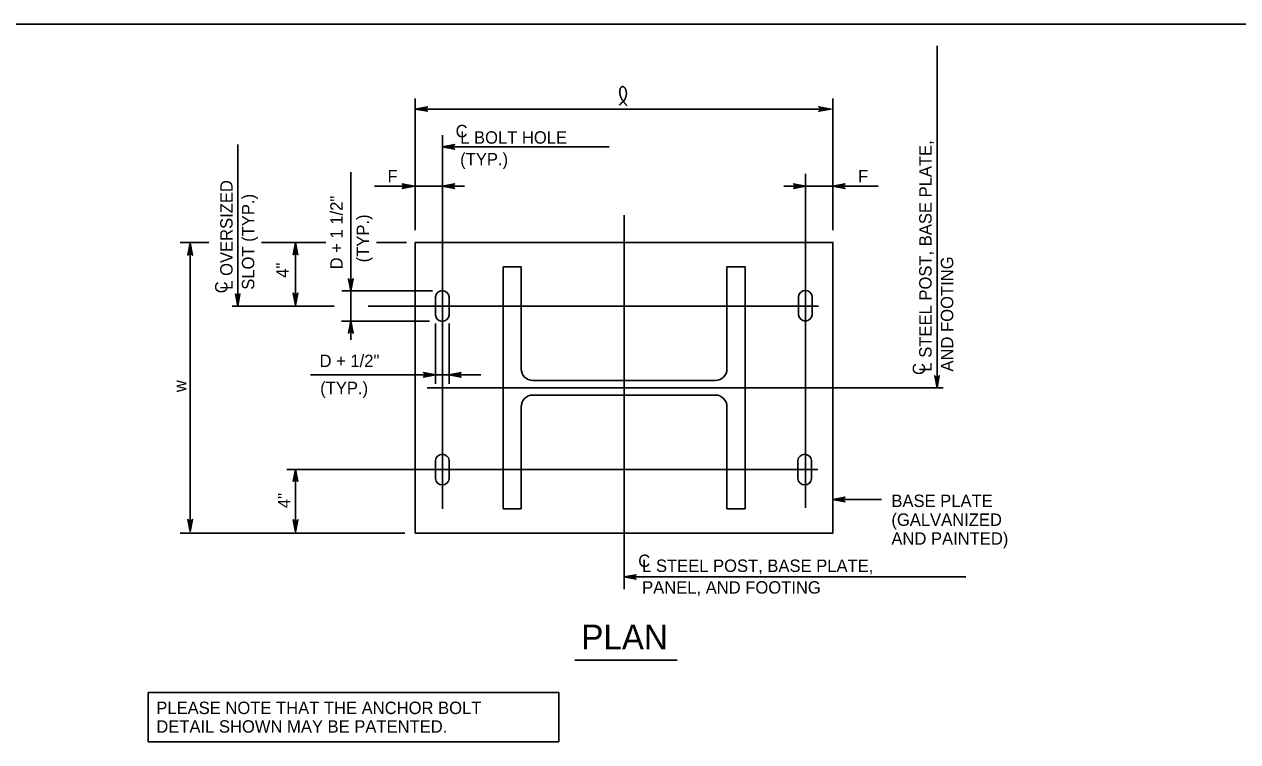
# Model space of a CAD drawing. Extents: x 3475 to 6558, y -3780 to 1166.
# Drawn here: x 3829.4 to 4130.2, y -809.1 to -631.3 of the extents above; entities that cross this region are included whole.
import ezdxf

# ---------------------------------------------------------------- set-up
doc = ezdxf.new("R2010")
doc.units = 0
doc.layers.add('1', color=7, linetype='Continuous')
doc.layers.add('2', color=7, linetype='Continuous')

msp = doc.modelspace()

# ---------------------------------------------------------------- linework, layer by layer
at = {"layer": '1'}
for p, q in [((4055.67, -721.37), (4055.67, -636.66)), ((3926.35, -682.32), (3926.35, -649.71)), ((3926.35, -652.31), (4029.35, -652.31)), ((4029.85, -682.32), (4029.85, -649.71)), ((3882.32, -701.12), (3882.32, -661.11)), ((3933.1, -751.36), (3933.1, -658.79)), ((3933.1, -661.68), (3974.4, -661.68)), ((3910.35, -697.33), (3910.35, -667.92)), ((4023.1, -751.07), (4023.1, -668.38)), ((3916.27, -671.41), (3926.1, -671.41)), ((3926.1, -671.41), (3932.84, -671.41)), ((3932.84, -671.41), (3938.5, -671.41)), ((4023.1, -671.41), (4017.69, -671.41)), ((4029.84, -671.41), (4023.1, -671.41)), ((4041.09, -671.41), (4029.84, -671.41)), ((3978.1, -678.62), (3978.1, -771.27)), ((3875.18, -685.37), (3868.03, -685.37)), ((3870.52, -756.96), (3870.52, -685.57)), ((3904.15, -685.37), (3888.22, -685.37)), ((3896.67, -700.9), (3896.67, -685.4)), ((3924.13, -685.37), (3916.72, -685.37)), ((3948.1, -751.37), (3948.1, -691.37)), ((3948.1, -691.37), (3952.6, -691.37)), ((3952.6, -716.69), (3952.6, -691.37)), ((4003.6, -691.37), (4008.1, -691.37)), ((4003.6, -716.69), (4003.6, -691.37)), ((4008.1, -751.37), (4008.1, -691.37)), ((3930.6, -697.33), (3908.12, -697.33)), ((3910.35, -704.89), (3910.35, -697.33)), ((3931.33, -698.85), (3931.33, -703.35)), ((3934.71, -703.35), (3934.71, -698.85)), ((4021.34, -703.28), (4021.34, -698.78)), ((4024.72, -698.78), (4024.72, -703.28)), ((3880.95, -701.12), (3906.22, -701.12)), ((3914.69, -701.12), (4026.3, -701.12)), ((3929.85, -704.89), (3908.07, -704.89)), ((3910.35, -709.49), (3910.35, -704.89)), ((3931.33, -705.45), (3931.33, -720.36)), ((3934.71, -705.45), (3934.71, -720.42)), ((3900.37, -718.14), (3931.36, -718.14)), ((3931.36, -718.14), (3934.71, -718.14)), ((3934.71, -718.14), (3942.62, -718.14)), ((4057.17, -721.37), (3929.31, -721.37)), ((3955.48, -719.57), (4000.72, -719.57)), ((3955.48, -723.17), (4000.72, -723.17)), ((3952.6, -751.37), (3952.6, -726.05)), ((4003.6, -751.37), (4003.6, -726.05)), ((3931.33, -743.87), (3931.33, -739.37)), ((3934.71, -739.37), (3934.71, -743.87)), ((4021.19, -739.37), (4021.19, -743.87)), ((4024.56, -743.87), (4024.56, -739.37)), ((3894.47, -741.62), (4026.09, -741.62)), ((3896.67, -757.07), (3896.67, -741.57)), ((3948.1, -751.37), (3952.6, -751.37)), ((4003.6, -751.37), (4008.1, -751.37)), ((4029.85, -749.06), (4041.92, -749.06)), ((3923.79, -757.37), (3868.03, -757.37)), ((3978.1, -768.23), (4062.8, -768.23)), ((3965.87, -788.85), (3991.26, -788.85))]:
    msp.add_line(p, q, dxfattribs=at)
for points in [[(3926.35, -652.31), (3929.33, -651.75), (3929.1, -651.91), (3928.98, -652.11), (3928.95, -652.31), (3928.98, -652.51), (3929.1, -652.71), (3929.33, -652.87), (3926.35, -652.31), (3929.1, -652.71), (3928.98, -652.51), (3926.35, -652.31), (3928.95, -652.31), (3928.98, -652.11), (3926.35, -652.31), (3929.1, -651.91)], [(4029.35, -652.31), (4026.36, -652.87), (4026.59, -652.71), (4026.71, -652.51), (4026.75, -652.31), (4026.71, -652.11), (4026.59, -651.91), (4026.36, -651.75), (4029.35, -652.31), (4026.59, -651.91), (4026.71, -652.11), (4029.35, -652.31), (4026.75, -652.31), (4026.71, -652.51), (4029.35, -652.31), (4026.59, -652.71)], [(3933.1, -661.68), (3936.08, -661.12), (3935.85, -661.28), (3935.73, -661.48), (3935.7, -661.68), (3935.73, -661.88), (3935.85, -662.08), (3936.08, -662.24), (3933.1, -661.68), (3935.85, -662.08), (3935.73, -661.88), (3933.1, -661.68), (3935.7, -661.68), (3935.73, -661.48), (3933.1, -661.68), (3935.85, -661.28)], [(3926.1, -671.41), (3923.11, -671.97), (3923.34, -671.81), (3923.46, -671.61), (3923.5, -671.41), (3923.46, -671.21), (3923.34, -671.01), (3923.11, -670.85), (3926.1, -671.41), (3923.34, -671.01), (3923.46, -671.21), (3926.1, -671.41), (3923.5, -671.41), (3923.46, -671.61), (3926.1, -671.41), (3923.34, -671.81)], [(3933.1, -671.41), (3936.08, -670.85), (3935.85, -671.01), (3935.73, -671.21), (3935.7, -671.41), (3935.73, -671.61), (3935.85, -671.81), (3936.08, -671.97), (3933.1, -671.41), (3935.85, -671.81), (3935.73, -671.61), (3933.1, -671.41), (3935.7, -671.41), (3935.73, -671.21), (3933.1, -671.41), (3935.85, -671.01)], [(4023.1, -671.41), (4020.12, -671.97), (4020.35, -671.81), (4020.47, -671.61), (4020.5, -671.41), (4020.47, -671.21), (4020.35, -671.01), (4020.12, -670.85), (4023.1, -671.41), (4020.35, -671.01), (4020.47, -671.21), (4023.1, -671.41), (4020.5, -671.41), (4020.47, -671.61), (4023.1, -671.41), (4020.35, -671.81)], [(4029.85, -671.41), (4032.83, -670.85), (4032.6, -671.01), (4032.48, -671.21), (4032.45, -671.41), (4032.48, -671.61), (4032.6, -671.81), (4032.83, -671.97), (4029.85, -671.41), (4032.6, -671.81), (4032.48, -671.61), (4029.85, -671.41), (4032.45, -671.41), (4032.48, -671.21), (4029.85, -671.41), (4032.6, -671.01)], [(3870.52, -685.57), (3871.08, -688.55), (3870.92, -688.32), (3870.72, -688.2), (3870.52, -688.17), (3870.32, -688.2), (3870.12, -688.32), (3869.96, -688.55), (3870.52, -685.57), (3870.12, -688.32), (3870.32, -688.2), (3870.52, -685.57), (3870.52, -688.17), (3870.72, -688.2), (3870.52, -685.57), (3870.92, -688.32)], [(3896.67, -685.4), (3897.23, -688.39), (3897.07, -688.16), (3896.87, -688.04), (3896.67, -688), (3896.47, -688.04), (3896.27, -688.16), (3896.11, -688.39), (3896.67, -685.4), (3896.27, -688.16), (3896.47, -688.04), (3896.67, -685.4), (3896.67, -688), (3896.87, -688.04), (3896.67, -685.4), (3897.07, -688.16)], [(3910.35, -697.33), (3909.79, -694.35), (3909.95, -694.58), (3910.15, -694.7), (3910.35, -694.73), (3910.55, -694.7), (3910.75, -694.58), (3910.91, -694.35), (3910.35, -697.33), (3910.75, -694.58), (3910.55, -694.7), (3910.35, -697.33), (3910.35, -694.73), (3910.15, -694.7), (3910.35, -697.33), (3909.95, -694.58)], [(3882.32, -701.12), (3881.76, -698.13), (3881.92, -698.36), (3882.12, -698.48), (3882.32, -698.52), (3882.52, -698.48), (3882.72, -698.36), (3882.88, -698.13), (3882.32, -701.12), (3882.72, -698.36), (3882.52, -698.48), (3882.32, -701.12), (3882.32, -698.52), (3882.12, -698.48), (3882.32, -701.12), (3881.92, -698.36)], [(3896.67, -700.9), (3896.11, -697.92), (3896.27, -698.15), (3896.47, -698.27), (3896.67, -698.3), (3896.87, -698.27), (3897.07, -698.15), (3897.23, -697.92), (3896.67, -700.9), (3897.07, -698.15), (3896.87, -698.27), (3896.67, -700.9), (3896.67, -698.3), (3896.47, -698.27), (3896.67, -700.9), (3896.27, -698.15)], [(3910.35, -704.89), (3910.91, -707.87), (3910.75, -707.64), (3910.55, -707.52), (3910.35, -707.49), (3910.15, -707.52), (3909.95, -707.64), (3909.79, -707.87), (3910.35, -704.89), (3909.95, -707.64), (3910.15, -707.52), (3910.35, -704.89), (3910.35, -707.49), (3910.55, -707.52), (3910.35, -704.89), (3910.75, -707.64)], [(3931.33, -718.14), (3928.35, -718.7), (3928.58, -718.54), (3928.7, -718.34), (3928.73, -718.14), (3928.7, -717.94), (3928.58, -717.74), (3928.35, -717.59), (3931.33, -718.14), (3928.58, -717.74), (3928.7, -717.94), (3931.33, -718.14), (3928.73, -718.14), (3928.7, -718.34), (3931.33, -718.14), (3928.58, -718.54)], [(3934.71, -718.14), (3937.69, -717.59), (3937.46, -717.74), (3937.34, -717.94), (3937.31, -718.14), (3937.34, -718.34), (3937.46, -718.54), (3937.69, -718.7), (3934.71, -718.14), (3937.46, -718.54), (3937.34, -718.34), (3934.71, -718.14), (3937.31, -718.14), (3937.34, -717.94), (3934.71, -718.14), (3937.46, -717.74)], [(4055.67, -721.37), (4055.12, -718.38), (4055.27, -718.61), (4055.47, -718.73), (4055.67, -718.77), (4055.87, -718.73), (4056.07, -718.61), (4056.23, -718.38), (4055.67, -721.37), (4056.07, -718.61), (4055.87, -718.73), (4055.67, -721.37), (4055.67, -718.77), (4055.47, -718.73), (4055.67, -721.37), (4055.27, -718.61)], [(3896.67, -741.57), (3897.23, -744.55), (3897.07, -744.32), (3896.87, -744.2), (3896.67, -744.17), (3896.47, -744.2), (3896.27, -744.32), (3896.11, -744.55), (3896.67, -741.57), (3896.27, -744.32), (3896.47, -744.2), (3896.67, -741.57), (3896.67, -744.17), (3896.87, -744.2), (3896.67, -741.57), (3897.07, -744.32)], [(4029.85, -749.06), (4032.83, -748.5), (4032.6, -748.66), (4032.48, -748.86), (4032.45, -749.06), (4032.48, -749.26), (4032.6, -749.46), (4032.83, -749.62), (4029.85, -749.06), (4032.6, -749.46), (4032.48, -749.26), (4029.85, -749.06), (4032.45, -749.06), (4032.48, -748.86), (4029.85, -749.06), (4032.6, -748.66)], [(3870.52, -756.96), (3869.96, -753.98), (3870.12, -754.21), (3870.32, -754.32), (3870.52, -754.36), (3870.72, -754.32), (3870.92, -754.21), (3871.08, -753.98), (3870.52, -756.96), (3870.92, -754.21), (3870.72, -754.32), (3870.52, -756.96), (3870.52, -754.36), (3870.32, -754.32), (3870.52, -756.96), (3870.12, -754.21)], [(3896.67, -757.07), (3896.11, -754.08), (3896.27, -754.31), (3896.47, -754.43), (3896.67, -754.47), (3896.87, -754.43), (3897.07, -754.31), (3897.23, -754.08), (3896.67, -757.07), (3897.07, -754.31), (3896.87, -754.43), (3896.67, -757.07), (3896.67, -754.47), (3896.47, -754.43), (3896.67, -757.07), (3896.27, -754.31)], [(3978.1, -768.23), (3981.08, -767.67), (3980.85, -767.83), (3980.73, -768.03), (3980.7, -768.23), (3980.73, -768.43), (3980.85, -768.63), (3981.08, -768.79), (3978.1, -768.23), (3980.85, -768.63), (3980.73, -768.43), (3978.1, -768.23), (3980.7, -768.23), (3980.73, -768.03), (3978.1, -768.23), (3980.85, -767.83)]]:
    msp.add_lwpolyline(points, dxfattribs=at)
for points in [[(3926.35, -757.37), (4029.85, -757.37), (4029.85, -685.37), (3926.35, -685.37)], [(3860.1, -809.05), (3961.89, -809.05), (3961.89, -796.89), (3860.1, -796.89)]]:
    msp.add_lwpolyline(points, close=True, dxfattribs=at)
for centre, radius, start, end in [((3933.02, -698.99), 1.69, 4.6654, 175.3346), ((4023.03, -698.92), 1.69, 4.6654, 175.3346), ((3933.02, -703.22), 1.69, 184.6654, 355.3346), ((4023.03, -703.14), 1.69, 184.6654, 355.3346), ((3955.48, -716.69), 2.88, 180, 270), ((4000.72, -716.69), 2.88, 270, 360), ((3955.48, -726.05), 2.88, 90, 180), ((4000.72, -726.05), 2.88, 0, 90), ((3933.02, -739.51), 1.69, 4.6654, 175.3346), ((4022.88, -739.51), 1.69, 4.6654, 175.3346), ((3933.02, -743.74), 1.69, 184.6654, 355.3346), ((4022.88, -743.74), 1.69, 184.6654, 355.3346)]:
    msp.add_arc(centre, radius, start, end, dxfattribs=at)
msp.add_spline([(3976.87, -651.38), (3977.07, -651.22), (3977.2, -651.08), (3977.4, -650.89), (3977.56, -650.72), (3977.84, -650.51), (3978.03, -650.26), (3978.21, -650.06), (3978.33, -649.83), (3978.44, -649.58), (3978.52, -649.35), (3978.6, -649.12), (3978.62, -648.92), (3978.66, -648.67), (3978.67, -648.45), (3978.66, -648.21), (3978.61, -647.96), (3978.56, -647.71), (3978.5, -647.48), (3978.42, -647.26), (3978.34, -647.12), (3978.25, -647.02), (3978.15, -646.93), (3978.06, -646.84), (3977.94, -646.78), (3977.86, -646.76), (3977.69, -646.76), (3977.6, -646.78), (3977.45, -646.83), (3977.35, -646.91), (3977.29, -647), (3977.23, -647.12), (3977.16, -647.23), (3977.12, -647.38), (3977.08, -647.48), (3977.05, -647.72), (3977.02, -647.89), (3977.05, -648.09), (3977.05, -648.28), (3977.08, -648.56), (3977.11, -648.79), (3977.14, -648.96), (3977.22, -649.18), (3977.32, -649.41), (3977.41, -649.6), (3977.51, -649.8), (3977.63, -650.03), (3977.82, -650.21), (3977.94, -650.42), (3978.08, -650.57), (3978.19, -650.75), (3978.33, -650.92), (3978.46, -651.1), (3978.57, -651.2), (3978.68, -651.34), (3978.79, -651.5)], degree=3, dxfattribs=at)
at = {"layer": '2'}
msp.add_line((3801.34, -631.31), (4587.34, -631.31), dxfattribs=at)

# ---------------------------------------------------------------- texts
at = {"layer": '1'}
for s, height, p in [('C', 3.07, (3936.34, -659.3)), ('L BOLT HOLE', 3.072, (3937.47, -660.89)), ('(TYP.)', 3.072, (3937.47, -666.27)), ('F', 3.07, (3919.46, -670.5)), ('F', 3.07, (4036.11, -670.45)), ('D + 1/2"', 3.072, (3902.61, -716.23)), ('(TYP.)', 3.072, (3902.77, -722.95)), ('BASE PLATE', 3.072, (4044.36, -750.91)), ('(GALVANIZED', 3.072, (4044.36, -755.58)), ('AND PAINTED)', 3.072, (4044.36, -760.25)), ('C', 3.07, (3981.61, -765.77)), ('L STEEL POST, BASE PLATE,', 3.072, (3982.57, -766.99)), ('PANEL, AND FOOTING', 3.072, (3982.57, -772.36)), ('PLAN', 6.144, (3967.49, -786.2)), ('PLEASE NOTE THAT THE ANCHOR BOLT', 3.072, (3862.15, -802.2)), ('DETAIL SHOWN MAY BE PATENTED.', 3.072, (3862.15, -806.81))]:
    msp.add_text(s, height=height, dxfattribs=at).set_placement(p)
for s, height, p in [('L STEEL POST, BASE PLATE,', 3.072, (4054.32, -717.35)), ('L OVERSIZED', 3.072, (3881.06, -697.08)), ('SLOT (TYP.)', 3.072, (3886.43, -697.08)), ('D + 1 1/2"', 3.072, (3908.34, -692.03)), ('(TYP.)', 3.072, (3914.89, -690.29)), ('4"', 3.072, (3894.95, -694.12)), ('AND FOOTING', 3.072, (4059.69, -717.35)), ('C', 3.07, (3879.79, -697.96)), ('C', 3.07, (4052.71, -718.2)), ('w', 3.07, (3869.55, -722.45)), ('4"', 3.072, (3895.36, -751.18))]:
    msp.add_text(s, height=height, rotation=90, dxfattribs=at).set_placement(p)

doc.saveas('drawing.dxf')
